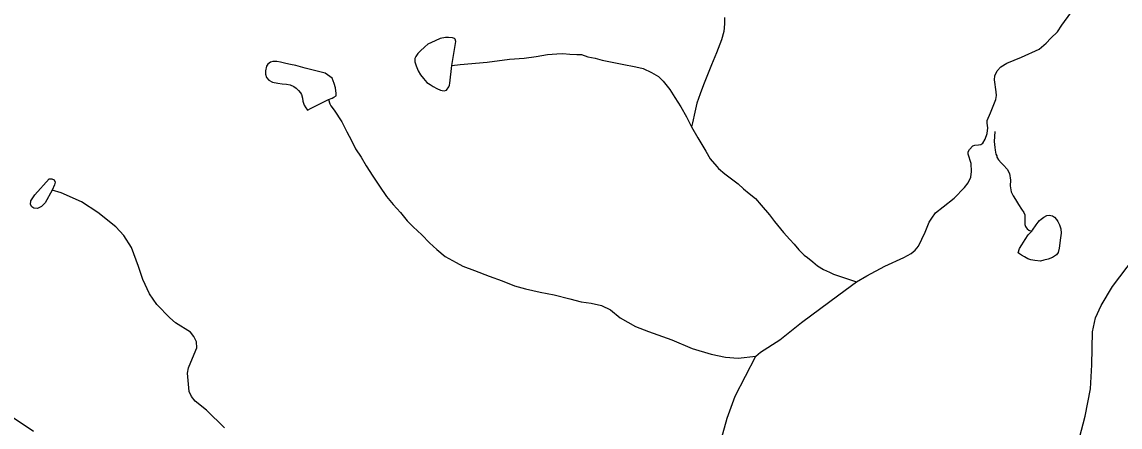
# Model space of a CAD drawing. Extents: x 2126262 to 2293712, y 749403 to 919119.
# Drawn here: x 2237125 to 2243563, y 871988 to 874364 of the extents above; entities that cross this region are included whole.
import ezdxf

# ---------------------------------------------------------------- set-up
doc = ezdxf.new("R2010")
doc.units = 0
doc.layers.add('Exist Hydrographic Misc Water Feature', color=7, linetype='Continuous')
doc.layers.add('Exist Road Secondary Type 51 Attributed', color=7, linetype='Continuous')

msp = doc.modelspace()

# ---------------------------------------------------------------- linework, layer by layer
at = {"layer": 'Exist Hydrographic Misc Water Feature'}
for points in [[(2242018.5, 872840.5), (2242078.2, 872874.5), (2242184.2, 872931.3), (2242295.2, 872983), (2242337.6, 873005.5), (2242362.2, 873025.9), (2242381.7, 873049.6), (2242420.7, 873131), (2242444.4, 873189.6), (2242458.8, 873213.3), (2242480.9, 873243.8), (2242526.2, 873279.9), (2242589.8, 873330.8), (2242650.8, 873392.7), (2242672, 873419.6), (2242688.1, 873454.4), (2242692.4, 873487.5), (2242689.8, 873534.1), (2242672.9, 873589.2), (2242672, 873602.8), (2242680.5, 873616.4), (2242700.8, 873636.7), (2242711, 873641.8), (2242733.9, 873642.7), (2242747.5, 873645.2), (2242758.5, 873653.7), (2242772.1, 873675.7), (2242783.9, 873709.7), (2242787.3, 873743.1), (2242783.1, 873771.1), (2242784.8, 873786.4), (2242804.3, 873831.3), (2242835.6, 873909.3), (2242838.2, 873933.5), (2242836.5, 873954.7), (2242826.3, 874025.1), (2242829.7, 874048), (2242842.4, 874076.9), (2242864.4, 874101.5), (2242898.4, 874122.7), (2242985.2, 874157.4), (2243088.7, 874204.1), (2243129.4, 874238.9), (2243157.3, 874268.6), (2243196.3, 874306.7), (2243221.8, 874346), (2243311.6, 874469)], [(2241243.7, 874389.8), (2241243.9, 874353.8), (2241240.2, 874307.8), (2241226.7, 874259.8), (2241197.1, 874183.5), (2241168, 874113.3), (2241144.4, 874053.2), (2241121.1, 873994.9), (2241101.4, 873942.8), (2241081.7, 873886.7), (2241070.2, 873834.6), (2241056.7, 873772.4), (2241050.9, 873748.5)], [(2239644.5, 874108.8), (2239669.5, 874249), (2239665.2, 874262.9), (2239661.3, 874266.9), (2239649.2, 874270.8), (2239625.2, 874272.6), (2239607.2, 874272.5), (2239577.2, 874266.2), (2239547.5, 874254), (2239525.5, 874243.8), (2239505.4, 874233.6), (2239487.8, 874217.5), (2239459.9, 874193.3), (2239446, 874179.2), (2239434.3, 874161.1), (2239428.1, 874149), (2239428.6, 874131), (2239436.8, 874107.1), (2239448.6, 874077.3), (2239460.9, 874053.4), (2239479.2, 874031.4), (2239499.5, 874009.7), (2239517.5, 873997.8), (2239535.4, 873986), (2239557.7, 873974.1), (2239579.7, 873964.4), (2239587.7, 873962.4), (2239599.8, 873960.6), (2239613.7, 873964.6), (2239627.5, 873982.7), (2239631.6, 873992.8), (2239633.4, 874004.8), (2239644.5, 874108.8)], [(2238922.5, 873909), (2238944.2, 873917.1), (2238954.3, 873923.3), (2238966.2, 873931.4), (2238966.2, 873943.4), (2238963.7, 873977.3), (2238955.7, 874003.2), (2238943.4, 874035.1), (2238903.2, 874062.8), (2238784.9, 874093.8), (2238730.8, 874109.3), (2238698.8, 874115.1), (2238672.7, 874120.8), (2238640.7, 874128.6), (2238618.8, 874132.4), (2238610.8, 874132.3), (2238594.8, 874132.2), (2238582.7, 874128.1), (2238566.7, 874116), (2238558.9, 874103.9), (2238553.2, 874077.9), (2238553.2, 874057.9), (2238559.5, 874038), (2238571.6, 874022.1), (2238593.8, 874010.3), (2238625.8, 874004.6), (2238649.8, 874000.7), (2238675.8, 873998.9), (2238697.7, 873995.1), (2238718, 873985.3), (2238732, 873975.5), (2238745.9, 873961.5), (2238758.2, 873947.7), (2238764.2, 873937.7), (2238770.5, 873917.7), (2238772.4, 873899.8), (2238778.7, 873875.8), (2238789, 873859.9), (2238794.9, 873852), (2238799, 873846.1), (2238821, 873858.2), (2238844.8, 873870.4), (2238918.4, 873907), (2238922.5, 873909)], [(2239644.5, 874108.8), (2239694.5, 874115.2), (2239852.2, 874128.5), (2239984, 874145.6), (2240070, 874152.3), (2240139.9, 874160.8), (2240205.7, 874173.4), (2240261.7, 874177.8), (2240295.7, 874178.1), (2240337.8, 874174.5), (2240377.7, 874172.8), (2240405.6, 874173), (2240441.7, 874159.4), (2240486, 874151.7), (2240526, 874140), (2240566, 874132.3), (2240643.9, 874116.9), (2240724.3, 874101.7), (2240766.3, 874090), (2240816.5, 874068.4), (2240856.7, 874044.8), (2240884.6, 874017), (2240923.2, 873967.4), (2240953.5, 873921.6), (2240988, 873866), (2241020.4, 873808.1), (2241042.7, 873764.3), (2241050.9, 873748.5)], [(2238922.5, 873909), (2238930.7, 873883.1), (2238936.6, 873871.1), (2238954.9, 873847.3), (2238999.4, 873777.7), (2239029.9, 873720), (2239056.2, 873668.2), (2239080.8, 873620.4), (2239113.2, 873570.7), (2239143.5, 873520.8), (2239181.9, 873459.2), (2239220.4, 873401.6), (2239262.9, 873340), (2239301.2, 873292.3), (2239343.7, 873246.7), (2239384.1, 873197.1), (2239418.3, 873161.3), (2239468.7, 873115.7), (2239514.9, 873068.2), (2239557.5, 873028.4), (2239605.7, 872988.9), (2239669.9, 872953.5), (2239710.3, 872931.7), (2239778.2, 872906.3), (2239864.5, 872873.1), (2239940.8, 872845.7), (2240012.9, 872816.3), (2240076.9, 872798.9), (2240163.3, 872779.5), (2240245.3, 872762.3), (2240337.5, 872739), (2240403.4, 872721.6), (2240461.8, 872714.1), (2240523.7, 872700.5), (2240574.8, 872675), (2240632.5, 872629.2), (2240722.3, 872576.6), (2240798.6, 872547.7), (2240934.3, 872498.5), (2241054.6, 872449.3), (2241166.5, 872415.4), (2241249.6, 872396.8), (2241323.5, 872391.7), (2241426.9, 872403.2)], [(2241050.9, 873748.5), (2241087.4, 873684.8), (2241134, 873605.1), (2241160.4, 873561.5), (2241198.8, 873515.7), (2241209, 873503.8), (2241245.3, 873472.1), (2241277.3, 873450.4), (2241323.4, 873414.8), (2241355.6, 873385.1), (2241388, 873357.3), (2241426.2, 873327.7), (2241458.4, 873290), (2241507, 873232.3), (2241537.3, 873192.6), (2241589.8, 873129.1), (2241626.3, 873087.4), (2241652.5, 873059.6), (2241680.6, 873027.9), (2241711, 872996.1), (2241730.9, 872982.3), (2241761.2, 872956.5), (2241789.5, 872932.8), (2241823.6, 872911), (2241859.6, 872895.3), (2241883.6, 872883.7), (2242018.5, 872840.5)], [(2242828.5, 873721), (2242825, 873663.1), (2242829.1, 873627.1), (2242831.4, 873611.1), (2242835.7, 873589.1), (2242839.8, 873579.1), (2242841.6, 873571.2), (2242850.1, 873555.3), (2242866, 873537.4), (2242880.2, 873523.5), (2242902.1, 873499.7), (2242914.4, 873475.8), (2242920.8, 873435.9), (2242919.2, 873401.9), (2242925.5, 873368), (2242935.6, 873344), (2242949.7, 873322.2), (2242968, 873292.3), (2242986.2, 873266.5), (2242998.3, 873246.6), (2243004.5, 873232.6), (2243004.5, 873220.7), (2243004.7, 873204.7), (2243004.9, 873182.6), (2243004.9, 873176.7), (2243006.9, 873170.7), (2243009, 873164.7), (2243012.9, 873158.7), (2243019.2, 873150.7), (2243029.3, 873142.8), (2243033.2, 873140.9), (2243047.3, 873139)], [(2238312.1, 871982.8), (2238207.6, 872086.1), (2238141, 872139.6), (2238119.1, 872167), (2238104.9, 872196.5), (2238096.1, 872303.6), (2238100.5, 872334.3), (2238135.5, 872414.6), (2238149.7, 872452.9), (2238148.6, 872487.9), (2238132.2, 872519.6), (2238112.5, 872543.6), (2238025.1, 872598.3), (2237992.3, 872627.8), (2237915.8, 872706), (2237872.1, 872769.4), (2237832.8, 872852.5), (2237808.8, 872929.1), (2237766.7, 873041.1), (2237721.9, 873112.2), (2237674.9, 873161.4), (2237570, 873246.7), (2237473.8, 873307.9), (2237354.7, 873361.5), (2237302.3, 873377.6)], [(2243047.3, 873139), (2243049.2, 873143), (2243070.9, 873173.2), (2243082.8, 873189.3), (2243090.8, 873199.3), (2243100.6, 873207.4), (2243116.4, 873219.5), (2243134.5, 873227.7), (2243146.6, 873229.8), (2243166.4, 873226), (2243178.5, 873218.1), (2243190.6, 873206.1), (2243198.6, 873194.2), (2243208.9, 873174.3), (2243215, 873150.4), (2243217.3, 873124.4), (2243213.4, 873098.3), (2243209.7, 873068.4), (2243207.9, 873050.4), (2243206, 873036.3), (2243200.3, 873012.3), (2243190.2, 872998.3), (2243166.4, 872982.1), (2243142.5, 872971.8), (2243116.4, 872965.7), (2243096.7, 872961.5), (2243062.7, 872965.2), (2243040.5, 872969), (2243022.5, 872974.9), (2243002.4, 872986.7), (2242984.6, 872996.5), (2242974.3, 873004.4), (2242966.3, 873010.4), (2242973.9, 873034.5), (2242988.1, 873056.5), (2243007.7, 873088.7), (2243025.4, 873114.8), (2243047.3, 873139)], [(2241426.9, 872403.2), (2241455.6, 872427.3), (2241567.5, 872500.2), (2241696.3, 872600.3), (2241915, 872763.2), (2242018.5, 872840.5)], [(2240308.9, 870630.1), (2240375.6, 870709.9), (2240468, 870806.6), (2240574, 870896.3), (2240614.5, 870960.8), (2240650.5, 871078.9), (2240683.3, 871145.5), (2240762.5, 871250), (2240870.7, 871385.5), (2241006.8, 871527.7), (2241103.1, 871629.3), (2241176, 871736.2), (2241259.1, 872040.7), (2241306.6, 872167.9), (2241426.9, 872403.2)], [(2237192.3, 871961.1), (2237073.2, 872042)]]:
    msp.add_lwpolyline(points, dxfattribs=at)
msp.add_lwpolyline([(2237302.3, 873377.6), (2237260, 873302.1), (2237239.2, 873281.3), (2237215.2, 873269.3), (2237194.4, 873271.5), (2237182.4, 873279.1), (2237175.8, 873292.3), (2237176.9, 873314.1), (2237199.9, 873350.2), (2237284, 873443.2), (2237299.3, 873444.2), (2237313.5, 873437.7), (2237320.1, 873423.5), (2237315.7, 873409.3)], close=True, dxfattribs=at)
at = {"layer": 'Exist Road Secondary Type 51 Attributed'}
msp.add_lwpolyline([(2243141.8, 871221.8), (2243358.7, 872051.6), (2243390.1, 872212.8), (2243397.1, 872352.4), (2243401.9, 872547.1), (2243420.1, 872628.1), (2243452.2, 872700.6), (2243519.8, 872811.6), (2243696.9, 873046.1)], dxfattribs=at)

doc.saveas('drawing.dxf')
